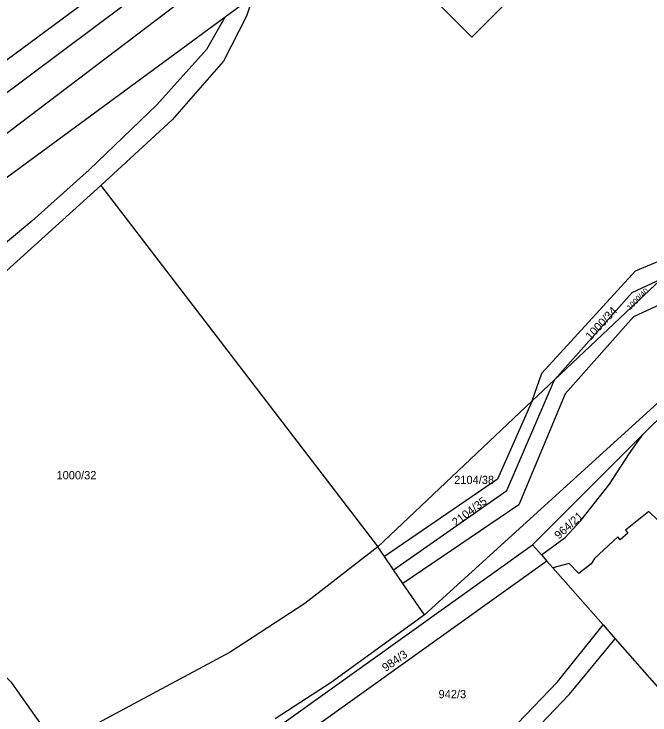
# Model space of a CAD drawing. Extents: x -679220 to -673243, y -1075091 to -1066557.
# Drawn here: x -676151.3 to -676020.3, y -1070068.5 to -1069924.1 of the extents above; entities that cross this region are included whole.
import ezdxf

# ---------------------------------------------------------------- set-up
doc = ezdxf.new("R2010")
doc.units = 0
for name, color, linetype in [('Hranice parcel', 7, 'Continuous'), ('Parcelní čísla', 7, 'Continuous'), ('Poz předměty', 7, 'Continuous')]:
    doc.layers.add(name, color=color, linetype=linetype)

msp = doc.modelspace()

# ---------------------------------------------------------------- linework, layer by layer
at = {"layer": 'Hranice parcel'}
for p, q in [((-676107.8, -1069924.68), (-676102.11, -1069920.49)), ((-676212.62, -1070001.75), (-676107.8, -1069924.68)), ((-676133.44, -1069959.42), (-676076.4, -1070033.87)), ((-676039.96, -1069999.46), (-676017.95, -1069978.68)), ((-676044.58, -1070003.82), (-676039.96, -1069999.46)), ((-676076.4, -1070033.87), (-676044.58, -1070003.82)), ((-676021.79, -1070010.73), (-676015.11, -1070004.06)), ((-676044.53, -1070033.43), (-676021.79, -1070010.73)), ((-676024.65, -1070014.71), (-676021.79, -1070010.73)), ((-676042.7, -1070035.51), (-676037.8, -1070031.98)), ((-676096.17, -1070070.4), (-676044.53, -1070033.43)), ((-676075.02, -1070035.88), (-676076.4, -1070033.87)), ((-676044.53, -1070033.43), (-676042.7, -1070035.51)), ((-676042.7, -1070035.51), (-676041.56, -1070036.8)), ((-676073.14, -1070038.6), (-676075.02, -1070035.88)), ((-676041.56, -1070036.8), (-676040.36, -1070038.17)), ((-676071.19, -1070041.43), (-676073.14, -1070038.6)), ((-676036.98, -1070037.32), (-676040.36, -1070038.17)), ((-676040.36, -1070038.17), (-676030, -1070049.94)), ((-676066.74, -1070047.9), (-676071.19, -1070041.43)), ((-676030, -1070049.94), (-676027.49, -1070052.79))]:
    msp.add_line(p, q, dxfattribs=at)
for points in [[(-675905.36, -1069858.97), (-675912.83, -1069886.16), (-675932.38, -1069903.87), (-675955.38, -1069935.13), (-675995.51, -1069973.45), (-676023.75, -1069986.52), (-676037.77, -1070002.37), (-676047.31, -1070025.23), (-676071.19, -1070041.43)], [(-675917.89, -1069896.55), (-675933.32, -1069920.84), (-676016.5, -1070002.23), (-676066.74, -1070047.9)], [(-676107.97, -1069900.38), (-676197.78, -1069966.85), (-676240.58, -1069999.41)], [(-676220.68, -1069998.45), (-676189.86, -1069976.71), (-676100.44, -1069908.88), (-676099.67, -1069908.32)], [(-676057.01, -1069914.75), (-676049.94, -1069921.82), (-676057.01, -1069928.89), (-676064.08, -1069921.82), (-676060.2, -1069917.94)], [(-676102.11, -1069920.49), (-676103.45, -1069924.54), (-676108.18, -1069933.79), (-676118.69, -1069945.94), (-676133.44, -1069959.42)], [(-676107.8, -1069924.68), (-676111.67, -1069931.43), (-676121.85, -1069942.81), (-676135.84, -1069956.18), (-676147.61, -1069966.75), (-676162.7, -1069979.37), (-676172.99, -1069987.39), (-676196.47, -1070002.03), (-676217.88, -1070013.61), (-676224.8, -1070016.62), (-676226.25, -1070017.25), (-676230.88, -1070019.22)], [(-676203.08, -1070011.18), (-676193.89, -1070006.12), (-676170.08, -1069991.57), (-676159.34, -1069982.82), (-676133.44, -1069959.42)], [(-676044.58, -1070003.82), (-676042.59, -1069998.1), (-676023.33, -1069977), (-676010.58, -1069971.72)], [(-676039.96, -1069999.46), (-676023.99, -1069981.47), (-676017.95, -1069978.68)], [(-676073.14, -1070038.6), (-676049.84, -1070022.29), (-676039.96, -1069999.46)], [(-676044.58, -1070003.82), (-676051.76, -1070019.96), (-676075.02, -1070035.88)], [(-676027.49, -1070052.79), (-675991.58, -1070093.59), (-675901.02, -1070013.14)], [(-676037.8, -1070031.98), (-676034.58, -1070028.48), (-676028.66, -1070020.99), (-676024.65, -1070014.71)], [(-676011.07, -1070036.53), (-676018.81, -1070028.29), (-676020.59, -1070026.57), (-676025.36, -1070030.41), (-676024.86, -1070031.05), (-676026.5, -1070032.42), (-676026.97, -1070031.81), (-676031.73, -1070036.3), (-676032.47, -1070037.39), (-676034.97, -1070039.35), (-676036.98, -1070037.32)], [(-676076.4, -1070033.87), (-676091.43, -1070045.56), (-676106.8, -1070055.59), (-676142.64, -1070074.83)], [(-676041.56, -1070036.8), (-676090.06, -1070071.53), (-676092.52, -1070073.35)], [(-676066.74, -1070047.9), (-676085.95, -1070061.8), (-676097.52, -1070069.32)], [(-676069.86, -1070091.58), (-676060.3, -1070083.34), (-676055.78, -1070078.79), (-676039.35, -1070061.66), (-676030, -1070049.94)], [(-676102.68, -1070118.22), (-676067.95, -1070095.22), (-676053.32, -1070081.36), (-676036.89, -1070064.21), (-676027.49, -1070052.79)], [(-676142.64, -1070074.83), (-676151.71, -1070061.87), (-676153.3, -1070060.34)]]:
    msp.add_lwpolyline(points, dxfattribs=at)
at = {"layer": 'Poz předměty'}
msp.add_line((-676157.71, -1069943.98), (-676128.36, -1069921.98), dxfattribs=at)

# ---------------------------------------------------------------- texts
at = {"layer": 'Parcelní čísla'}
for s, height, rotation, p in [('1000/40', 1.14, 45, (-676024.42, -1069985.17)), ('1000/34', 1.7, 47, (-676032.55, -1069991.4)), ('2104/35', 1.7, 37, (-676060.29, -1070029.74)), ('964/21', 1.7, 42, (-676039.09, -1070032.41)), ('984/3', 1.7, 35, (-676074.75, -1070059.66))]:
    msp.add_text(s, height=height, rotation=rotation, dxfattribs=at).set_placement(p)
for s, p in [('1000/32', (-676142.54, -1070019.96)), ('2104/38', (-676060.65, -1070020.93)), ('942/3', (-676063.87, -1070065.06))]:
    msp.add_text(s, height=1.7, dxfattribs=at).set_placement(p)

doc.saveas('drawing.dxf')
